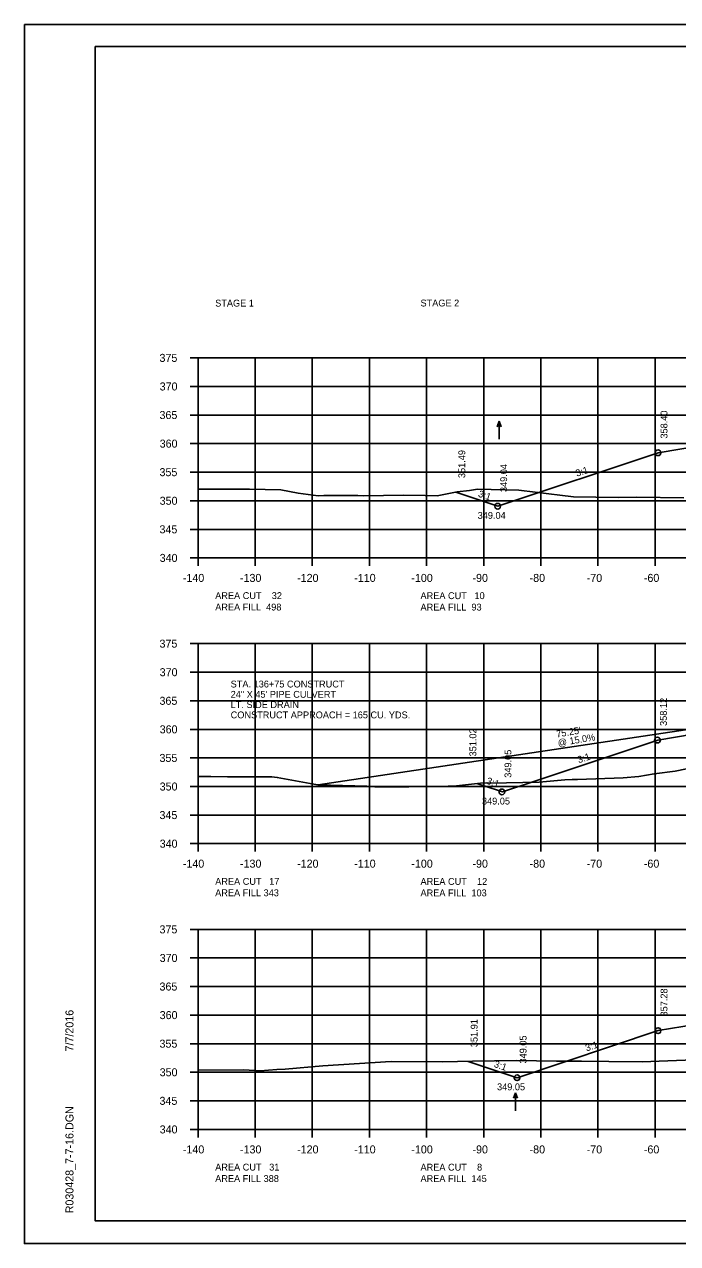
# Model space of a CAD drawing. Extents: x 1374859 to 1376773, y 382242 to 389804.
# Drawn here: x 1375964.2 to 1376078.5, y 385441.8 to 385655.1 of the extents above; entities that cross this region are included whole.
import ezdxf

# ---------------------------------------------------------------- set-up
doc = ezdxf.new("R2010")
doc.units = 0
for name, color, linetype in [('R_Axis', 7, 'Continuous'), ('R_Axis Annot', 7, 'Continuous'), ('R_Border', 7, 'Continuous'), ('R_Drive', 7, 'Continuous'), ('R_Exist Surface', 7, 'Continuous'), ('R_Fin Surface', 7, 'Continuous'), ('R_Grid', 7, 'Continuous'), ('R_No Plot', 7, 'Continuous'), ('R_Water Annot', 7, 'Continuous'), ('R_Xsect Elev', 7, 'Continuous'), ('R_Xsect Slope', 7, 'Continuous')]:
    doc.layers.add(name, color=color, linetype=linetype)

msp = doc.modelspace()

# ---------------------------------------------------------------- linework, layer by layer
at = {"layer": 'R_Axis'}
for p, q in [((1375993.17, 385596.79), (1375994.57, 385596.79)), ((1375994.57, 385561.79), (1375994.57, 385596.79)), ((1375993.17, 385591.79), (1375994.57, 385591.79)), ((1375993.17, 385586.79), (1375994.57, 385586.79)), ((1375993.17, 385581.79), (1375994.57, 385581.79)), ((1375993.17, 385576.79), (1375994.57, 385576.79)), ((1375993.17, 385571.79), (1375994.57, 385571.79)), ((1375993.17, 385566.79), (1375994.57, 385566.79)), ((1375993.17, 385561.79), (1375994.57, 385561.79)), ((1375994.57, 385561.79), (1376274.57, 385561.79)), ((1375994.57, 385560.39), (1375994.57, 385561.79)), ((1376004.57, 385560.39), (1376004.57, 385561.79)), ((1376014.57, 385560.39), (1376014.57, 385561.79)), ((1376024.57, 385560.39), (1376024.57, 385561.79)), ((1376034.57, 385560.39), (1376034.57, 385561.79)), ((1376044.57, 385560.39), (1376044.57, 385561.79)), ((1376054.57, 385560.39), (1376054.57, 385561.79)), ((1376064.57, 385560.39), (1376064.57, 385561.79)), ((1376074.57, 385560.39), (1376074.57, 385561.79)), ((1375993.17, 385546.79), (1375994.57, 385546.79)), ((1375994.57, 385511.79), (1375994.57, 385546.79)), ((1375993.17, 385541.79), (1375994.57, 385541.79)), ((1375993.17, 385536.79), (1375994.57, 385536.79)), ((1375993.17, 385531.79), (1375994.57, 385531.79)), ((1375993.17, 385526.79), (1375994.57, 385526.79)), ((1375993.17, 385521.79), (1375994.57, 385521.79)), ((1375993.17, 385516.79), (1375994.57, 385516.79)), ((1375993.17, 385511.79), (1375994.57, 385511.79)), ((1375994.57, 385511.79), (1376274.57, 385511.79)), ((1375994.57, 385510.39), (1375994.57, 385511.79)), ((1376004.57, 385510.39), (1376004.57, 385511.79)), ((1376014.57, 385510.39), (1376014.57, 385511.79)), ((1376024.57, 385510.39), (1376024.57, 385511.79)), ((1376034.57, 385510.39), (1376034.57, 385511.79)), ((1376044.57, 385510.39), (1376044.57, 385511.79)), ((1376054.57, 385510.39), (1376054.57, 385511.79)), ((1376064.57, 385510.39), (1376064.57, 385511.79)), ((1376074.57, 385510.39), (1376074.57, 385511.79)), ((1375993.17, 385496.79), (1375994.57, 385496.79)), ((1375994.57, 385461.79), (1375994.57, 385496.79)), ((1375993.17, 385491.79), (1375994.57, 385491.79)), ((1375993.17, 385486.79), (1375994.57, 385486.79)), ((1375993.17, 385481.79), (1375994.57, 385481.79)), ((1375993.17, 385476.79), (1375994.57, 385476.79)), ((1375993.17, 385471.79), (1375994.57, 385471.79)), ((1375993.17, 385466.79), (1375994.57, 385466.79)), ((1375993.17, 385461.79), (1375994.57, 385461.79)), ((1375994.57, 385461.79), (1376274.57, 385461.79)), ((1375994.57, 385460.39), (1375994.57, 385461.79)), ((1376004.57, 385460.39), (1376004.57, 385461.79)), ((1376014.57, 385460.39), (1376014.57, 385461.79)), ((1376024.57, 385460.39), (1376024.57, 385461.79)), ((1376034.57, 385460.39), (1376034.57, 385461.79)), ((1376044.57, 385460.39), (1376044.57, 385461.79)), ((1376054.57, 385460.39), (1376054.57, 385461.79)), ((1376064.57, 385460.39), (1376064.57, 385461.79)), ((1376074.57, 385460.39), (1376074.57, 385461.79))]:
    msp.add_line(p, q, dxfattribs=at)
at = {"layer": 'R_Border'}
for p, q in [((1375976.57, 385651.25), (1376292.75, 385651.25)), ((1375976.57, 385445.79), (1375976.57, 385651.25)), ((1375976.57, 385445.79), (1375976.57, 385445.79)), ((1376292.75, 385445.79), (1375976.57, 385445.79))]:
    msp.add_line(p, q, dxfattribs=at)
at = {"layer": 'R_Drive'}
msp.add_line((1376015.62, 385522.06), (1376090.1, 385533.25), dxfattribs=at)
at = {"layer": 'R_Exist Surface'}
for points in [[(1375994.57, 385573.83), (1375999.5, 385573.84), (1376003.6, 385573.8), (1376009.04, 385573.69), (1376012.11, 385573.12), (1376015.61, 385572.68), (1376016.58, 385572.7), (1376018.21, 385572.73), (1376019.97, 385572.71), (1376022.55, 385572.71), (1376023.52, 385572.67), (1376030.52, 385572.76), (1376034.35, 385572.69), (1376036.42, 385572.63), (1376039.94, 385573.33), (1376042.11, 385573.61), (1376043.49, 385573.81), (1376050.72, 385573.63), (1376053.58, 385573.31), (1376060.32, 385572.47), (1376068.12, 385572.38), (1376071.38, 385572.39), (1376079.64, 385572.32)], [(1375994.57, 385523.53), (1375996.82, 385523.53), (1375999.75, 385523.49), (1376007.47, 385523.48), (1376008.44, 385523.39), (1376014.83, 385522.21), (1376015.52, 385522.09), (1376015.63, 385522.06), (1376024.13, 385521.84), (1376025.49, 385521.72), (1376027.59, 385521.73), (1376031.47, 385521.73), (1376036.67, 385521.8), (1376038.35, 385521.83), (1376039.29, 385521.83), (1376041.39, 385522.07), (1376043.99, 385522.37), (1376048.57, 385522.43), (1376054.27, 385522.55), (1376058.75, 385522.98), (1376060.06, 385523), (1376060.98, 385523), (1376069, 385523.28), (1376071.71, 385523.57), (1376074.42, 385524.02), (1376078.11, 385524.49), (1376082.34, 385525.36)], [(1375994.57, 385472.16), (1376002.6, 385472.24), (1376005.46, 385472.06), (1376008.35, 385472.28), (1376009.84, 385472.35), (1376016.42, 385472.92), (1376026.52, 385473.55), (1376027.41, 385473.63), (1376028.4, 385473.66), (1376037.34, 385473.61), (1376042.62, 385473.71), (1376050.33, 385473.83), (1376057.31, 385473.74), (1376061.69, 385473.74), (1376066.49, 385473.7), (1376072.31, 385473.64), (1376088.85, 385474.23)]]:
    msp.add_lwpolyline(points, dxfattribs=at)
at = {"layer": 'R_Fin Surface'}
for points in [[(1376039.68, 385573.28), (1376047.02, 385570.83), (1376075.09, 385580.19), (1376087.19, 385582.21), (1376097.09, 385583.86), (1376105.09, 385584.18), (1376134.59, 385585.37), (1376164.09, 385586.56), (1376172.09, 385586.88), (1376183.9, 385584.92), (1376194.09, 385583.22), (1376218.26, 385575.16)], [(1376043.57, 385522.27), (1376044.63, 385521.91), (1376047.86, 385520.84), (1376053.72, 385522.79), (1376075.08, 385529.91), (1376084.32, 385531.45), (1376086.89, 385531.88), (1376094.89, 385533.21), (1376097.08, 385533.58), (1376103.35, 385533.85), (1376105.08, 385533.93), (1376111.37, 385534.2), (1376134.58, 385535.22), (1376140.87, 385535.49), (1376164.08, 385536.52), (1376165.8, 385536.59), (1376172.08, 385536.87), (1376174.65, 385536.44), (1376184.09, 385534.87), (1376186.25, 385534.51), (1376194.08, 385533.2), (1376199.19, 385531.5), (1376218.1, 385525.2)], [(1376041.84, 385473.7), (1376050.41, 385470.84), (1376075.09, 385479.07), (1376085.92, 385480.87), (1376097.09, 385482.74), (1376105.09, 385483.17), (1376134.59, 385484.78), (1376164.09, 385486.39), (1376172.09, 385486.83), (1376184.68, 385484.73), (1376194.09, 385483.16), (1376219.98, 385474.53)]]:
    msp.add_lwpolyline(points, dxfattribs=at)
at = {"layer": 'R_Grid'}
for p, q in [((1375994.57, 385596.79), (1376274.57, 385596.79)), ((1375994.57, 385561.79), (1375994.57, 385596.79)), ((1376004.57, 385561.79), (1376004.57, 385596.79)), ((1376014.57, 385561.79), (1376014.57, 385596.79)), ((1376024.57, 385561.79), (1376024.57, 385596.79)), ((1376034.57, 385561.79), (1376034.57, 385596.79)), ((1376044.57, 385561.79), (1376044.57, 385596.79)), ((1376054.57, 385561.79), (1376054.57, 385596.79)), ((1376064.57, 385561.79), (1376064.57, 385596.79)), ((1376074.57, 385561.79), (1376074.57, 385596.79)), ((1375994.57, 385591.79), (1376274.57, 385591.79)), ((1375994.57, 385586.79), (1376274.57, 385586.79)), ((1375994.57, 385581.79), (1376274.57, 385581.79)), ((1375994.57, 385576.79), (1376274.57, 385576.79)), ((1375994.57, 385571.79), (1376274.57, 385571.79)), ((1375994.57, 385566.79), (1376274.57, 385566.79)), ((1375994.57, 385561.79), (1376274.57, 385561.79)), ((1375994.57, 385546.79), (1376274.57, 385546.79)), ((1375994.57, 385511.79), (1375994.57, 385546.79)), ((1376004.57, 385511.79), (1376004.57, 385546.79)), ((1376014.57, 385511.79), (1376014.57, 385546.79)), ((1376024.57, 385511.79), (1376024.57, 385546.79)), ((1376034.57, 385511.79), (1376034.57, 385546.79)), ((1376044.57, 385511.79), (1376044.57, 385546.79)), ((1376054.57, 385511.79), (1376054.57, 385546.79)), ((1376064.57, 385511.79), (1376064.57, 385546.79)), ((1376074.57, 385511.79), (1376074.57, 385546.79)), ((1375994.57, 385541.79), (1376274.57, 385541.79)), ((1375994.57, 385536.79), (1376274.57, 385536.79)), ((1375994.57, 385531.79), (1376274.57, 385531.79)), ((1375994.57, 385526.79), (1376274.57, 385526.79)), ((1375994.57, 385521.79), (1376274.57, 385521.79)), ((1375994.57, 385516.79), (1376274.57, 385516.79)), ((1375994.57, 385511.79), (1376274.57, 385511.79)), ((1375994.57, 385496.79), (1376274.57, 385496.79)), ((1375994.57, 385461.79), (1375994.57, 385496.79)), ((1376004.57, 385461.79), (1376004.57, 385496.79)), ((1376014.57, 385461.79), (1376014.57, 385496.79)), ((1376024.57, 385461.79), (1376024.57, 385496.79)), ((1376034.57, 385461.79), (1376034.57, 385496.79)), ((1376044.57, 385461.79), (1376044.57, 385496.79)), ((1376054.57, 385461.79), (1376054.57, 385496.79)), ((1376064.57, 385461.79), (1376064.57, 385496.79)), ((1376074.57, 385461.79), (1376074.57, 385496.79)), ((1375994.57, 385491.79), (1376274.57, 385491.79)), ((1375994.57, 385486.79), (1376274.57, 385486.79)), ((1375994.57, 385481.79), (1376274.57, 385481.79)), ((1375994.57, 385476.79), (1376274.57, 385476.79)), ((1375994.57, 385471.79), (1376274.57, 385471.79)), ((1375994.57, 385466.79), (1376274.57, 385466.79)), ((1375994.57, 385461.79), (1376274.57, 385461.79))]:
    msp.add_line(p, q, dxfattribs=at)
at = {"layer": 'R_No Plot'}
for p, q in [((1375964.17, 385655.14), (1376297.5, 385655.14)), ((1375964.17, 385441.81), (1376297.5, 385441.81))]:
    msp.add_line(p, q, dxfattribs=at)
for points in [[(1375964.16, 385655.14), (1376297.5, 385655.14), (1376297.5, 385441.81), (1375964.16, 385441.81)], [(1376210.49, 385651.25), (1376210.49, 385641.37), (1376246.22, 385641.37), (1376246.22, 385638.45), (1376269.42, 385638.45), (1376269.42, 385614.12), (1376292.75, 385614.12), (1376292.75, 385445.79), (1375976.57, 385445.79), (1375976.57, 385651.25)]]:
    msp.add_lwpolyline(points, close=True, dxfattribs=at)
for centre in [(1376075.09, 385580.19), (1376047.02, 385570.83), (1376074.99, 385529.91), (1376047.77, 385520.84), (1376075.09, 385479.07), (1376050.41, 385470.84)]:
    msp.add_circle(centre, 0.5, dxfattribs=at)
at = {"layer": 'R_Water Annot'}
for p, q in [((1376047.26, 385585.71), (1376046.91, 385584.74)), ((1376047.26, 385582.56), (1376047.26, 385585.71)), ((1376047.26, 385585.71), (1376047.61, 385584.74)), ((1376050.16, 385468.2), (1376049.81, 385467.24)), ((1376050.16, 385465.06), (1376050.16, 385468.2)), ((1376050.16, 385468.2), (1376050.51, 385467.24))]:
    msp.add_line(p, q, dxfattribs=at)

# ---------------------------------------------------------------- texts
at = {"layer": 'R_Axis Annot'}
for s, p in [('STAGE 1', (1375997.57, 385605.77)), ('STAGE 2', (1376033.51, 385605.79))]:
    msp.add_text(s, height=1.2, rotation=360, dxfattribs=at).set_placement(p)
for s, height, p in [('375', 1.4, (1375987.82, 385596.09)), ('370', 1.4, (1375987.85, 385591.09)), ('365', 1.4, (1375987.82, 385586.09)), ('360', 1.4, (1375987.85, 385581.09)), ('355', 1.4, (1375987.82, 385576.09)), ('350', 1.4, (1375987.85, 385571.09)), ('345', 1.4, (1375987.82, 385566.09)), ('340', 1.4, (1375987.85, 385561.09)), ('-140', 1.4, (1375991.91, 385557.59)), ('-130', 1.4, (1376001.91, 385557.59)), ('-120', 1.4, (1376011.91, 385557.59)), ('-110', 1.4, (1376021.91, 385557.59)), ('-100', 1.4, (1376031.91, 385557.59)), ('-90', 1.4, (1376042.61, 385557.59)), ('-80', 1.4, (1376052.61, 385557.59)), ('-70', 1.4, (1376062.61, 385557.59)), ('-60', 1.4, (1376072.61, 385557.59)), ('AREA CUT    32', 1.2, (1375997.57, 385554.59)), ('AREA CUT   10', 1.2, (1376033.51, 385554.58)), ('AREA FILL  498', 1.2, (1375997.57, 385552.59)), ('AREA FILL  93', 1.2, (1376033.51, 385552.58)), ('375', 1.4, (1375987.82, 385546.09)), ('370', 1.4, (1375987.85, 385541.09)), ('365', 1.4, (1375987.82, 385536.09)), ('360', 1.4, (1375987.85, 385531.09)), ('355', 1.4, (1375987.82, 385526.09)), ('350', 1.4, (1375987.85, 385521.09)), ('345', 1.4, (1375987.82, 385516.09)), ('340', 1.4, (1375987.85, 385511.09)), ('-140', 1.4, (1375991.91, 385507.59)), ('-130', 1.4, (1376001.91, 385507.59)), ('-120', 1.4, (1376011.91, 385507.59)), ('-110', 1.4, (1376021.91, 385507.59)), ('-100', 1.4, (1376031.91, 385507.59)), ('-90', 1.4, (1376042.61, 385507.59)), ('-80', 1.4, (1376052.61, 385507.59)), ('-70', 1.4, (1376062.61, 385507.59)), ('-60', 1.4, (1376072.61, 385507.59)), ('AREA CUT   17', 1.2, (1375997.57, 385504.59)), ('AREA CUT    12', 1.2, (1376033.51, 385504.58)), ('AREA FILL 343', 1.2, (1375997.57, 385502.59)), ('AREA FILL  103', 1.2, (1376033.51, 385502.58)), ('375', 1.4, (1375987.82, 385496.09)), ('370', 1.4, (1375987.85, 385491.09)), ('365', 1.4, (1375987.82, 385486.09)), ('360', 1.4, (1375987.85, 385481.09)), ('355', 1.4, (1375987.82, 385476.09)), ('350', 1.4, (1375987.85, 385471.09)), ('345', 1.4, (1375987.82, 385466.09)), ('340', 1.4, (1375987.85, 385461.09)), ('-140', 1.4, (1375991.91, 385457.59)), ('-130', 1.4, (1376001.91, 385457.59)), ('-120', 1.4, (1376011.91, 385457.59)), ('-110', 1.4, (1376021.91, 385457.59)), ('-100', 1.4, (1376031.91, 385457.59)), ('-90', 1.4, (1376042.61, 385457.59)), ('-80', 1.4, (1376052.61, 385457.59)), ('-70', 1.4, (1376062.61, 385457.59)), ('-60', 1.4, (1376072.61, 385457.59)), ('AREA CUT   31', 1.2, (1375997.57, 385454.59)), ('AREA CUT    8', 1.2, (1376033.51, 385454.58)), ('AREA FILL 388', 1.2, (1375997.57, 385452.59)), ('AREA FILL  145', 1.2, (1376033.51, 385452.58))]:
    msp.add_text(s, height=height, dxfattribs=at).set_placement(p)
at = {"layer": 'R_Border'}
for s, p in [('7/7/2016', (1375972.76, 385475.43)), ('R030428_7-7-16.DGN', (1375972.76, 385447.11))]:
    msp.add_text(s, height=1.4, rotation=90, dxfattribs=at).set_placement(p)
at = {"layer": 'R_Water Annot'}
for s, p in [('STA. 136+75 CONSTRUCT', (1376000.28, 385539.12)), ('24" X 45\' PIPE CULVERT', (1376000.28, 385537.32)), ('LT. SIDE DRAIN', (1376000.28, 385535.52)), ('CONSTRUCT APPROACH = 165 CU. YDS.', (1376000.28, 385533.72))]:
    msp.add_text(s, height=1.2, dxfattribs=at).set_placement(p)
at = {"layer": 'R_Xsect Elev'}
for s, p in [('358.40', (1376076.74, 385582.67)), ('351.49', (1376041.34, 385575.76)), ('349.04', (1376048.67, 385573.31)), ('358.12', (1376076.64, 385532.39)), ('351.02', (1376043.28, 385527.05)), ('349.05', (1376049.42, 385523.32)), ('357.28', (1376076.74, 385481.55)), ('351.91', (1376043.5, 385476.18)), ('349.05', (1376052.07, 385473.32))]:
    msp.add_text(s, height=1.2, rotation=90, dxfattribs=at).set_placement(p)
for s, p in [('349.04', (1376043.52, 385568.63)), ('349.05', (1376044.27, 385518.64)), ('349.05', (1376046.91, 385468.64))]:
    msp.add_text(s, height=1.2, dxfattribs=at).set_placement(p)
at = {"layer": 'R_Xsect Slope'}
for s, rotation, p in [('3:1', 18.4349, (1376060.89, 385575.99)), ('3:1', 341.5651, (1376043.51, 385572.53)), ("75.25'", 9.4642, (1376057.38, 385530.36)), ('@ 15.0%', 9.4642, (1376057.64, 385528.79)), ('3:1', 18.4357, (1376061.22, 385525.85)), ('3:1', 341.5643, (1376044.96, 385522.3)), ('3:1', 18.4349, (1376062.59, 385475.43)), ('3:1', 341.5651, (1376046.28, 385472.74))]:
    msp.add_text(s, height=1.2, rotation=rotation, dxfattribs=at).set_placement(p)

doc.saveas('drawing.dxf')
